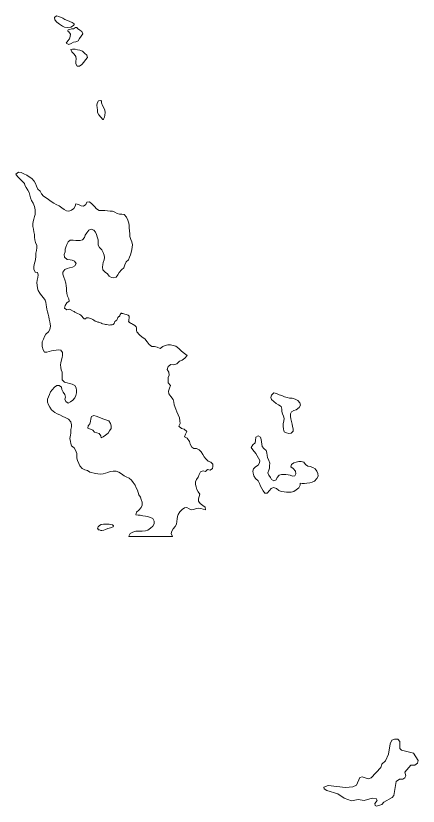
# Model space of a CAD drawing. Extents: x 369010 to 739155, y 6377141 to 6616555.
# Drawn here: x 500007 to 501128, y 6459247 to 6461452 of the extents above; entities that cross this region are included whole.
import ezdxf

# ---------------------------------------------------------------- set-up
doc = ezdxf.new("R2010")
doc.units = 0
doc.header["$LTSCALE"] = 40
doc.layers.add('1', color=7, linetype='Continuous', lineweight=13)

msp = doc.modelspace()

# ---------------------------------------------------------------- linework, layer by layer
at = {"layer": '1'}
for points in [[(500133.89, 6461425.22), (500136.71, 6461423.4), (500142.33, 6461420.75), (500150.94, 6461419.26), (500159.71, 6461420.42), (500167.16, 6461425.22), (500169.31, 6461427.71), (500169.31, 6461429.86), (500163.85, 6461433.5), (500157.73, 6461436.48), (500150.94, 6461439.29), (500143.82, 6461441.77), (500137.7, 6461445.91), (500126.61, 6461450.05), (500120.49, 6461452.03), (500114.36, 6461447.73), (500115.69, 6461440.95), (500120.82, 6461434.16), (500128.6, 6461428.86)], [(500176.76, 6461419.43), (500173.28, 6461419.26), (500167.66, 6461415.62), (500162.19, 6461415.95), (500156.9, 6461414.13), (500152.26, 6461412.48), (500151.93, 6461410.99), (500152.1, 6461409.5), (500154.58, 6461407.02), (500159.05, 6461400.73), (500158.06, 6461394.77), (500156.07, 6461387.98), (500151.44, 6461381.86), (500146.8, 6461375.74), (500154.42, 6461372.1), (500160.87, 6461375.24), (500167.66, 6461378.22), (500173.94, 6461379.38), (500180.07, 6461382.03), (500184.04, 6461388.65), (500188.67, 6461394.94), (500193.97, 6461401.56), (500191.16, 6461408.67), (500184.87, 6461412.15), (500178.25, 6461416.62)], [(500172.12, 6461359.02), (500164.68, 6461359.19), (500160.37, 6461357.7), (500163.02, 6461351.41), (500168.98, 6461344.95), (500173.61, 6461338.66), (500174.77, 6461332.38), (500174.11, 6461324.93), (500174.11, 6461317.81), (500177.92, 6461311.85), (500183.87, 6461311.69), (500190.99, 6461315.99), (500195.96, 6461322.61), (500201.25, 6461329.56), (500206.55, 6461336.18), (500204.56, 6461342.64), (500198.27, 6461347.6), (500192.15, 6461353.23), (500185.53, 6461356.04), (500178.41, 6461357.37)], [(500245.77, 6461208.91), (500245.28, 6461213.87), (500243.29, 6461216.19), (500236.84, 6461214.87), (500233.53, 6461208.41), (500232.2, 6461202.12), (500233.53, 6461196), (500234.19, 6461189.05), (500234.35, 6461182.1), (500238.49, 6461175.97), (500244.12, 6461169.68), (500248.92, 6461163.23), (500249.91, 6461162.9), (500251.24, 6461163.56), (500253.72, 6461169.02), (500254.88, 6461175.15), (500256.03, 6461181.93), (500255.21, 6461188.55), (500251.73, 6461195.67), (500248.09, 6461202.12)], [(500787.96, 6460353.25), (500796.74, 6460359.71), (500800.05, 6460365.83), (500798.72, 6460372.45), (500792.43, 6460379.24), (500785.15, 6460383.04), (500776.71, 6460385.03), (500769.1, 6460385.86), (500762.81, 6460387.35), (500755.86, 6460388.84), (500747.91, 6460392.64), (500741.13, 6460395.13), (500733.02, 6460398.77), (500725.9, 6460399.93), (500719.28, 6460393.8), (500717.29, 6460387.68), (500719.11, 6460381.55), (500725.4, 6460376.09), (500732.52, 6460370.96), (500738.81, 6460366.49), (500746.59, 6460362.03), (500748.24, 6460354.91), (500748.57, 6460348.29), (500750.06, 6460342), (500753.04, 6460335.54), (500754.2, 6460328.76), (500753.37, 6460322.14), (500752.05, 6460314.36), (500751.72, 6460307.57), (500753.04, 6460299.13), (500754.53, 6460291.85), (500760.82, 6460288.38), (500767.61, 6460287.22), (500773.73, 6460287.88), (500779.85, 6460293.34), (500779.69, 6460299.8), (500778.2, 6460306.08), (500777.04, 6460313.2), (500775.39, 6460320.81), (500773.07, 6460327.43), (500772.08, 6460334.55), (500772.08, 6460341.34), (500775.39, 6460347.63), (500781.68, 6460351.27)], [(500230.38, 6460334.88), (500251.9, 6460326.77), (500266.3, 6460321.97), (500270.76, 6460314.69), (500272.92, 6460308.07), (500272.25, 6460300.95), (500268.28, 6460294.5), (500263.81, 6460287.71), (500256.86, 6460282.75), (500250.57, 6460277.95), (500244.28, 6460274.47), (500243.46, 6460280.6), (500239.48, 6460287.38), (500232.37, 6460288.54), (500225.91, 6460290.2), (500221.61, 6460296.65), (500214.49, 6460299.13), (500207.38, 6460301.78), (500208.37, 6460307.91), (500213.5, 6460314.19), (500214.66, 6460320.81), (500215.82, 6460327.43), (500217.31, 6460334.39), (500223.93, 6460337.03)], [(500683.03, 6460218.37), (500686.68, 6460212.08), (500685.68, 6460205.46), (500681.71, 6460198.67), (500675.09, 6460194.2), (500668.8, 6460188.74), (500667.48, 6460182.12), (500667.81, 6460175.83), (500669.96, 6460169.21), (500674.93, 6460161.77), (500681.71, 6460154.81), (500685.85, 6460147.04), (500688.66, 6460140.25), (500692.47, 6460133.63), (500696.28, 6460127.01), (500700.91, 6460120.72), (500707.36, 6460120.72), (500713.32, 6460128), (500718.29, 6460133.96), (500724.58, 6460136.28), (500732.85, 6460133.3), (500739.47, 6460127.84), (500746.59, 6460125.52), (500754.37, 6460124.03), (500760.82, 6460123.7), (500767.44, 6460123.7), (500774.39, 6460123.37), (500781.68, 6460125.19), (500787.96, 6460129.49), (500795.08, 6460135.12), (500799.05, 6460142.4), (500798.89, 6460148.69), (500805.18, 6460147.7), (500811.47, 6460147.7), (500818.09, 6460148.19), (500825.86, 6460149.68), (500832.98, 6460150.84), (500839.6, 6460153.99), (500845.56, 6460161.1), (500849.04, 6460168.22), (500848.54, 6460175.01), (500845.23, 6460182.29), (500840.93, 6460188.41), (500834.31, 6460192.55), (500826.86, 6460195.03), (500820.73, 6460195.86), (500813.78, 6460200.16), (500809.31, 6460206.78), (500802.36, 6460209.26), (500795.58, 6460208.44), (500788.3, 6460207.28), (500781.84, 6460205.13), (500775.22, 6460200.49), (500773.07, 6460194.2), (500779.52, 6460189.24), (500785.81, 6460181.46), (500786.81, 6460174.67), (500783.99, 6460168.39), (500777.7, 6460168.22), (500771.58, 6460170.54), (500765.46, 6460172.03), (500759.5, 6460172.69), (500753.37, 6460173.02), (500746.92, 6460172.69), (500740.46, 6460171.03), (500735.33, 6460164.58), (500732.52, 6460157.96), (500725.9, 6460154.65), (500719.45, 6460158.46), (500716.63, 6460164.58), (500711.83, 6460170.7), (500709.02, 6460177.16), (500712.33, 6460184.44), (500713.65, 6460190.4), (500714.15, 6460197.02), (500714.32, 6460204.63), (500711.67, 6460211.75), (500708.03, 6460219.86), (500707.03, 6460225.98), (500706.04, 6460232.77), (500704.72, 6460239.55), (500698.1, 6460244.68), (500693.3, 6460250.81), (500691.97, 6460257.1), (500691.31, 6460263.38), (500690.32, 6460269.84), (500688.33, 6460277.12), (500681.88, 6460280.76), (500675.59, 6460276.29), (500674.76, 6460267.85), (500673.6, 6460261.07), (500667.15, 6460255.11), (500663.01, 6460248.16), (500667.15, 6460241.37), (500675.59, 6460231.28)], [(500257.86, 6460034.33), (500251.57, 6460033.67), (500244.45, 6460033.17), (500240.15, 6460030.52), (500236.34, 6460026.71), (500234.85, 6460022.58), (500237.33, 6460018.6), (500240.15, 6460018.11), (500243.95, 6460016.78), (500246.27, 6460016.45), (500251.9, 6460017.61), (500256.7, 6460019.6), (500263.65, 6460021.58), (500270.76, 6460023.9), (500278.21, 6460027.04), (500279.21, 6460029.2), (500275.9, 6460032.01), (500267.12, 6460033.83)], [(501062.04, 6459434.71), (501054.92, 6459431.07), (501050.29, 6459421.47), (501045.49, 6459392.17), (501036.72, 6459373.97), (501026.62, 6459364.53), (501023.81, 6459355.6), (500996.83, 6459326.8), (500989.05, 6459323.98), (500971.84, 6459329.11), (500965.72, 6459326.96), (500955.95, 6459306.44), (500945.69, 6459301.31), (500925.5, 6459299.49), (500876.84, 6459305.28), (500864.76, 6459300.81), (500866.25, 6459295.85), (500873.7, 6459291.38), (500904.48, 6459281.78), (500921.53, 6459269.37), (500942.55, 6459262.58), (500960.42, 6459265.73), (500977.8, 6459263.58), (501000.31, 6459270.03), (501010.73, 6459268.71), (501013.88, 6459262.91), (501007.42, 6459254.8), (501007.92, 6459249.67), (501012.06, 6459247.36), (501027.12, 6459251.66), (501032.58, 6459258.44), (501055.25, 6459271.19), (501060.55, 6459277.48), (501066.84, 6459316.04), (501076.44, 6459323.16), (501085.04, 6459322.83), (501090.84, 6459326.3), (501093.32, 6459331.6), (501090.67, 6459342.52), (501107.22, 6459362.05), (501118.81, 6459362.22), (501125.92, 6459367.02), (501128.08, 6459374.46), (501115, 6459395.65), (501081.24, 6459403.26), (501076.93, 6459407.89), (501076.93, 6459427.42), (501071.31, 6459434.54)]]:
    msp.add_lwpolyline(points, close=True, dxfattribs=at)
for points in [[(500119.16, 6460925.57), (500112.87, 6460929.7), (500105.59, 6460933.84), (500097.81, 6460939.63), (500091.36, 6460944.43), (500083.58, 6460949.07), (500078.61, 6460955.36), (500074.48, 6460962.64), (500068.35, 6460968.93), (500064.71, 6460976.87), (500061.73, 6460984.32), (500057.76, 6460991.11), (500051.31, 6460998.06), (500043.86, 6461003.19), (500037.4, 6461007.16), (500029.29, 6461011.13), (500021.35, 6461014.94), (500014.07, 6461016.1), (500006.79, 6461010.14), (500011.25, 6461003.68), (500017.87, 6460997.23), (500024.49, 6460990.77), (500031.11, 6460983.99), (500031.78, 6460979.85), (500035.25, 6460972.9), (500040.71, 6460965.29), (500043.69, 6460959), (500045.68, 6460951.88), (500047.33, 6460944.27), (500050.48, 6460936.82), (500055.44, 6460929.54), (500059.08, 6460919.77), (500060.57, 6460911.17), (500060.57, 6460905.04), (500060.41, 6460898.09), (500058.92, 6460891.8), (500056.93, 6460885.02), (500055.11, 6460878.73), (500054.12, 6460871.78), (500054.45, 6460864.33), (500055.61, 6460857.05), (500057.1, 6460849.6), (500059.08, 6460842.32), (500059.08, 6460834.21), (500059.91, 6460826.93), (500062.06, 6460819.81), (500065.04, 6460811.04), (500064.88, 6460804.75), (500064.55, 6460797.63), (500062.73, 6460789.85), (500062.89, 6460781.58), (500061.4, 6460771.81), (500059.91, 6460765.03), (500057.93, 6460758.57), (500057.1, 6460751.79), (500056.6, 6460745.66), (500060.57, 6460737.22)], [(500170.97, 6460754.77), (500175.1, 6460761.22), (500170.63, 6460767.68), (500164.01, 6460770.65), (500157.89, 6460771.15), (500150.11, 6460772.14), (500142.83, 6460778.6), (500141.84, 6460785.88), (500143.99, 6460793.49), (500144.48, 6460800.78), (500146.14, 6460807.07), (500149.12, 6460814.18), (500152.26, 6460821.13), (500158.39, 6460825.93), (500166.5, 6460825.93), (500173.78, 6460825.6), (500180.07, 6460824.94), (500186.36, 6460825.27), (500192.32, 6460827.59), (500198.11, 6460833.88), (500200.43, 6460840.17), (500204.56, 6460846.95), (500210.02, 6460854.07), (500216.98, 6460857.05), (500223.93, 6460854.56), (500228.56, 6460848.44), (500231.87, 6460841.82), (500233.86, 6460835.2), (500236.51, 6460826.76), (500236.51, 6460819.31), (500236.34, 6460812.69), (500239.82, 6460805.74), (500246.27, 6460798.96), (500249.91, 6460791.84), (500252.89, 6460784.56), (500254.05, 6460777.94), (500253.22, 6460771.32), (500250.57, 6460764.03), (500248.92, 6460758.08), (500248.59, 6460750.63), (500249.25, 6460743.35), (500255.37, 6460736.56), (500262.16, 6460731.93), (500267.29, 6460725.8), (500273.74, 6460722.49), (500280.03, 6460720.84), (500286.49, 6460723.15), (500291.12, 6460729.61), (500294.43, 6460735.9), (500301.55, 6460743.02), (500307.51, 6460748.81), (500310.15, 6460757.25), (500314.46, 6460765.69), (500320.91, 6460771.81), (500323.73, 6460778.43), (500326.04, 6460785.22), (500327.86, 6460792.17), (500329.68, 6460800.28), (500331.34, 6460807.07), (500332.17, 6460813.19), (500330.18, 6460821.46), (500326.87, 6460828.08), (500324.22, 6460836.69), (500324.22, 6460844.14), (500323.23, 6460852.41), (500323.06, 6460860.69), (500322.9, 6460866.98), (500321.41, 6460874.09), (500318.76, 6460882.37), (500314.95, 6460890.48), (500309.16, 6460897.43), (500302.54, 6460898.75), (500295.42, 6460898.59), (500288.8, 6460900.58), (500282.85, 6460904.22), (500275.9, 6460906.86), (500269.28, 6460907.53), (500261.99, 6460907.86), (500255.21, 6460908.68), (500249.08, 6460908.68), (500239.48, 6460908.68), (500231.54, 6460913.48), (500226.24, 6460919.77), (500219.29, 6460926.23), (500211.68, 6460933.18), (500204.89, 6460931.86), (500201.91, 6460925.24), (500195.79, 6460920.77), (500188.67, 6460922.26), (500181.06, 6460925.57), (500173.78, 6460927.55), (500172.12, 6460921.43), (500168.32, 6460914.81), (500161.86, 6460910.17), (500154.42, 6460906.7), (500148.29, 6460908.02), (500141.51, 6460911.5), (500134.72, 6460916.79), (500127.44, 6460921.59), (500119.16, 6460925.57)], [(500321.91, 6460604.98), (500322.4, 6460608.46), (500322.73, 6460610.61), (500322.57, 6460613.09), (500322.4, 6460613.92), (500321.74, 6460615.58), (500321.24, 6460616.24), (500319.59, 6460617.23), (500314.46, 6460619.05), (500310.32, 6460620.05), (500308.17, 6460620.54), (500305.02, 6460621.37), (500302.38, 6460622.03), (500301.05, 6460622.36), (500300.22, 6460622.36), (500299.07, 6460621.37), (500298.4, 6460620.21), (500297.91, 6460618.56), (500297.08, 6460616.57), (500296.42, 6460615.41), (500295.59, 6460614.42), (500294.76, 6460613.59), (500294.27, 6460613.09), (500292.94, 6460612.27), (500290.79, 6460610.45), (500290.29, 6460608.79), (500290.13, 6460607.96), (500289.47, 6460605.65), (500287.98, 6460603.16), (500286.82, 6460602.5), (500285.16, 6460601.51), (500283.01, 6460599.03), (500281.69, 6460597.04), (500280.53, 6460593.73), (500279.37, 6460591.91), (500278.05, 6460591.08), (500274.9, 6460590.42), (500270.43, 6460589.76), (500267.45, 6460589.43), (500264.48, 6460589.59), (500259.51, 6460590.59), (500256.7, 6460591.25), (500253.72, 6460591.91), (500248.75, 6460592.9), (500246.6, 6460593.57), (500245.28, 6460594.23), (500242.96, 6460595.39), (500239.98, 6460596.54), (500238.49, 6460597.21), (500237.5, 6460597.37), (500236.84, 6460597.21), (500235.51, 6460597.54), (500231.37, 6460599.03), (500228.06, 6460600.52), (500224.42, 6460602.67), (500221.78, 6460604.49), (500217.8, 6460606.64), (500212.51, 6460608.96), (500209.36, 6460609.78), (500206.22, 6460609.95), (500203.24, 6460609.12), (500201.75, 6460607.8), (500200.76, 6460606.97), (500199.27, 6460606.47), (500197.61, 6460606.97), (500196.45, 6460608.13), (500193.81, 6460610.94), (500191.32, 6460613.43), (500189.83, 6460615.08), (500187.68, 6460617.07), (500185.2, 6460618.56), (500182.88, 6460619.71), (500179.08, 6460621.54), (500173.45, 6460624.35), (500171.46, 6460625.51), (500170.47, 6460626.17), (500169.48, 6460627), (500168.65, 6460627.49), (500156.07, 6460633.45), (500149.28, 6460631.8), (500142, 6460636.6), (500144.15, 6460644.04), (500148.95, 6460651), (500155.57, 6460656.13), (500154.58, 6460662.41), (500150.77, 6460670.36), (500149.28, 6460677.64), (500148.13, 6460685.75), (500147.96, 6460692.37), (500147.46, 6460698.66), (500146.14, 6460706.44), (500143.33, 6460715.87), (500140.18, 6460722.66), (500137.53, 6460731.26), (500137.37, 6460737.39), (500143.33, 6460744.01), (500149.45, 6460747.15), (500156.24, 6460748.81), (500164.68, 6460750.79), (500170.97, 6460754.77)], [(500060.57, 6460737.22), (500067.36, 6460735.57), (500069.02, 6460729.44), (500068.52, 6460721.83), (500066.04, 6460715.05), (500065.54, 6460707.27), (500065.87, 6460700.48), (500067.19, 6460692.7), (500068.85, 6460685.59), (500073.98, 6460678.63), (500078.78, 6460672.01), (500084.08, 6460665.72), (500088.88, 6460659.27), (500090.2, 6460653.31), (500091.03, 6460646.03), (500092.19, 6460639.91), (500093.51, 6460633.45), (500094.67, 6460626.5), (500096.49, 6460619.71), (500098.97, 6460611.94), (500099.96, 6460605.48), (500101.62, 6460598.86), (500102.12, 6460592.74), (500103.11, 6460586.45), (500101.45, 6460577.18), (500097.81, 6460570.73), (500090.53, 6460563.94), (500086.72, 6460557.32), (500084.24, 6460550.37), (500080.6, 6460543.09), (500079.94, 6460536.3), (500079.77, 6460529.35), (500082.75, 6460520.41), (500086.89, 6460513.63), (500092.85, 6460513.63), (500099.47, 6460515.45), (500106.25, 6460517.43), (500112.87, 6460518.76), (500119, 6460519.58), (500126.11, 6460520.08), (500132.24, 6460519.09), (500137.2, 6460512.63), (500136.71, 6460504.86), (500135.55, 6460498.57), (500133.89, 6460492.44), (500132.07, 6460484.33), (500131.24, 6460478.21), (500132.4, 6460471.42), (500133.56, 6460464.31), (500135.55, 6460458.02), (500136.21, 6460451.56), (500135.71, 6460444.28), (500136.04, 6460436.83), (500142, 6460430.21), (500149.45, 6460428.06), (500156.57, 6460426.57), (500163.85, 6460424.42), (500171.3, 6460420.61), (500175.27, 6460413.99), (500176.26, 6460406.71), (500175.6, 6460399.93), (500174.11, 6460393.14), (500171.3, 6460386.35), (500165.67, 6460380.07), (500159.55, 6460374.93), (500153.09, 6460371.46), (500146.14, 6460376.42), (500143.82, 6460382.55), (500145.15, 6460388.67), (500143.33, 6460395.79), (500138.53, 6460402.08), (500135.05, 6460409.69), (500134.39, 6460416.31), (500127.77, 6460420.94), (500121.31, 6460420.45), (500114.86, 6460416.14), (500108.24, 6460409.19), (500103.27, 6460403.24), (500100.46, 6460396.12), (500097.65, 6460389.17), (500095.5, 6460382.88), (500095.33, 6460374.77), (500097.98, 6460366.66), (500101.12, 6460360.37), (500106.42, 6460352.76), (500115.19, 6460345.14), (500122.31, 6460342), (500129.09, 6460339.02), (500138.03, 6460334.22), (500144.15, 6460331.24), (500153.59, 6460327.27), (500160.37, 6460319.66), (500162.36, 6460311.55), (500161.86, 6460305.59), (500160.54, 6460297.64), (500160.04, 6460288.21), (500158.88, 6460281.92), (500157.73, 6460272.65), (500158.72, 6460264.54), (500159.88, 6460258.59)], [(500518.19, 6460173.02), (500521.67, 6460179.64), (500528.45, 6460182.62), (500535.07, 6460181.29), (500541.36, 6460186.43), (500548.15, 6460185.1), (500555.27, 6460189.07), (500556.09, 6460195.2), (500556.09, 6460201.65), (500549.8, 6460206.62), (500542.85, 6460209.6), (500536.4, 6460216.05), (500531.93, 6460222.17), (500528.12, 6460228.13), (500522.99, 6460235.58), (500518.19, 6460241.7), (500510.08, 6460245.18), (500502.64, 6460245.34), (500497.01, 6460248.65), (500493.04, 6460256.93), (500491.05, 6460264.87), (500484.43, 6460273.65), (500477.15, 6460277.78), (500479.63, 6460284.9), (500483.11, 6460292.51), (500475.99, 6460298.64), (500468.21, 6460301.29), (500460.76, 6460307.41), (500465.23, 6460315.02), (500464.24, 6460322.47), (500463.25, 6460330.91), (500459.27, 6460338.69), (500455.14, 6460347.13), (500452.32, 6460355.24), (500448.18, 6460366.82), (500447.03, 6460374.27), (500445.37, 6460382.22), (500439.08, 6460390), (500433.12, 6460397.28), (500432.46, 6460404.89), (500434.78, 6460413.33), (500437.43, 6460420.78), (500431.3, 6460428.56), (500430.97, 6460435.84), (500431.47, 6460442.96), (500433.79, 6460450.07), (500432.96, 6460458.35), (500428.66, 6460465.8), (500430.97, 6460474.07), (500438.42, 6460479.04), (500446.36, 6460478.71), (500455.47, 6460481.35), (500463.08, 6460488.8), (500470.2, 6460491.61), (500477.98, 6460497.08), (500484.1, 6460504.52), (500476.82, 6460510.48), (500468.87, 6460516.94), (500460.76, 6460524.38), (500452.65, 6460530.51), (500444.87, 6460532.66), (500437.76, 6460534.15), (500430.31, 6460534.65), (500423.36, 6460532.49), (500416.24, 6460529.18), (500408.79, 6460524.05), (500400.85, 6460528.03), (500393.57, 6460529.68), (500385.46, 6460529.52), (500378.34, 6460535.47), (500373.05, 6460542.76), (500366.43, 6460551.03), (500358.81, 6460556), (500351.03, 6460562.12), (500343.92, 6460570.39), (500343.59, 6460571.22), (500343.26, 6460572.88), (500343.09, 6460575.53), (500343.26, 6460578.01), (500343.26, 6460579.99), (500343.42, 6460581.81), (500343.09, 6460582.64), (500342.26, 6460584.13), (500341.27, 6460585.29), (500339.78, 6460586.95), (500337.96, 6460588.77), (500337.3, 6460589.26), (500336.8, 6460589.43), (500336.14, 6460589.26), (500334.15, 6460590.59), (500331.67, 6460592.08), (500328.86, 6460593.57), (500326.7, 6460594.56), (500325.38, 6460595.22), (500323.56, 6460596.71), (500322.4, 6460597.7), (500321.24, 6460599.52), (500321.41, 6460600.02), (500321.74, 6460601.34), (500321.91, 6460604.98)], [(500159.88, 6460258.59), (500162.03, 6460252.13), (500169.48, 6460246.67), (500173.45, 6460240.21), (500176.43, 6460230.95), (500177.09, 6460224.49), (500176.92, 6460218.2), (500178.25, 6460211.25), (500182.05, 6460203.64), (500185.53, 6460196.85), (500191.98, 6460189.74), (500198.94, 6460185.6), (500206.38, 6460183.61), (500212.84, 6460179.47), (500228.89, 6460175.17), (500235.51, 6460174.18), (500242.3, 6460173.85), (500250.24, 6460174.67), (500256.86, 6460176.16), (500263.48, 6460177.98), (500270.1, 6460181.13), (500277.88, 6460182.29), (500286.16, 6460181.63), (500293.94, 6460178.98), (500301.55, 6460174.34), (500308.66, 6460168.72), (500314.62, 6460166.07), (500322.9, 6460161.93), (500329.35, 6460156.3), (500333.82, 6460150.18), (500338.95, 6460142.73), (500342.1, 6460135.28), (500345.57, 6460129.16), (500348.05, 6460122.54), (500350.04, 6460116.09), (500354.68, 6460109.3), (500356.16, 6460103.18), (500358.65, 6460095.23), (500358.48, 6460087.45), (500355.67, 6460080.34), (500349.54, 6460072.72), (500342.92, 6460067.26), (500341.1, 6460059.81), (500347.39, 6460058.99), (500353.68, 6460058.99), (500360.8, 6460057.5), (500367.92, 6460056.67), (500374.2, 6460055.35), (500381.65, 6460052.86), (500388.44, 6460049.39), (500392.08, 6460041.94), (500392.24, 6460034.99), (500388.44, 6460028.53), (500381.82, 6460022.91), (500374.37, 6460017.28), (500367.75, 6460015.29), (500359.31, 6460014.3), (500351.7, 6460014.47), (500341.1, 6460014.3), (500332.83, 6460012.15), (500325.55, 6460008.18), (500321.57, 6460000.56), (500321.57, 6460000.07), (500443.72, 6460000.07), (500439.74, 6460007.85), (500441.73, 6460014.14), (500445.54, 6460021.09), (500450.67, 6460027.21), (500454.14, 6460034.16), (500455.63, 6460041.11), (500456.46, 6460048.73), (500457.62, 6460055.18), (500459.27, 6460061.3), (500464.07, 6460068.42), (500470.03, 6460074.71), (500477.15, 6460079.68), (500483.27, 6460080.34), (500489.56, 6460077.03), (500496.35, 6460073.55), (500502.47, 6460074.71), (500509.26, 6460078.19), (500515.88, 6460079.01), (500522.17, 6460077.85), (500528.79, 6460076.03), (500535.57, 6460074.38), (500534.08, 6460081.66), (500528.12, 6460086.3), (500520.18, 6460091.76), (500516.04, 6460098.21), (500515.88, 6460105), (500517.7, 6460110.96), (500519.35, 6460117.41), (500514.55, 6460124.2), (500511.08, 6460130.65), (500508.92, 6460137.93), (500507.6, 6460145.05), (500507.93, 6460152), (500509.92, 6460158.29), (500514.55, 6460165.41), (500518.19, 6460173.02)]]:
    msp.add_lwpolyline(points, dxfattribs=at)

doc.saveas('drawing.dxf')
